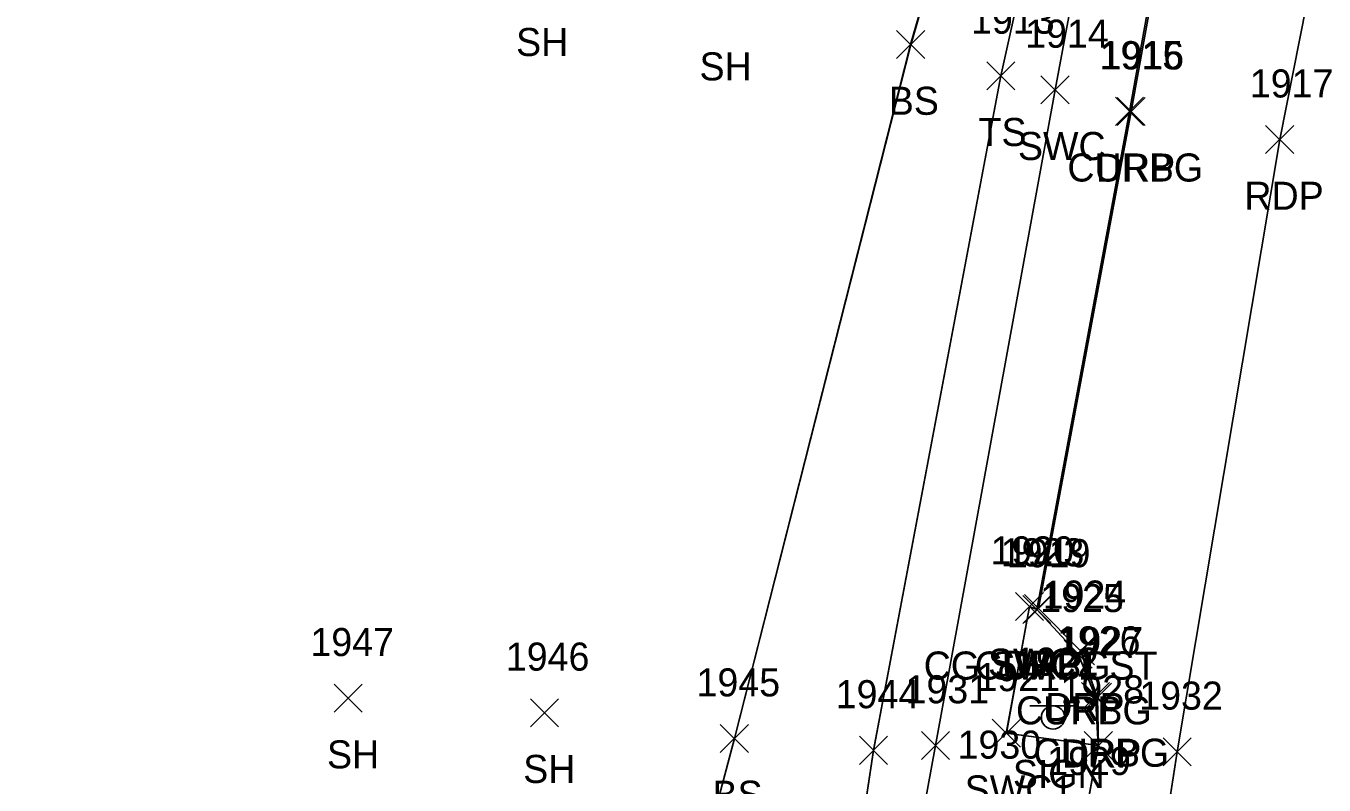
# Model space of a CAD drawing. Extents: x 1554668 to 1563881, y 831386 to 834374.
# Drawn here: x 1562128.3 to 1562220.7, y 832491.4 to 832545.4 of the extents above; entities that cross this region are included whole.
import ezdxf

# ---------------------------------------------------------------- set-up
doc = ezdxf.new("R2010")
doc.units = 0
for name, color, linetype in [('L_A', 7, 'Continuous'), ('L_I', 7, 'Continuous'), ('L_TIC', 7, 'Continuous'), ('LELB', 7, 'Continuous'), ('P_A', 7, 'Continuous'), ('P_I', 7, 'Continuous'), ('P_TIC', 7, 'Continuous'), ('PET', 7, 'Continuous'), ('R_A', 7, 'Continuous'), ('R_I', 7, 'Continuous'), ('R_TIC', 7, 'Continuous'), ('RC', 7, 'Continuous'), ('RDP', 7, 'Continuous'), ('RSW', 7, 'Continuous'), ('S_A', 7, 'Continuous'), ('S_I', 7, 'Continuous'), ('SSGN', 7, 'Continuous')]:
    doc.layers.add(name, color=color, linetype=linetype)

msp = doc.modelspace()

# ---------------------------------------------------------------- linework, layer by layer
at = {"layer": 'L_TIC'}
for points in [[(1562190.26, 832543.104), (1562192.26, 832545.104)], [(1562192.26, 832543.104), (1562190.26, 832545.104)], [(1562196.684, 832540.88), (1562198.684, 832542.88)], [(1562198.684, 832540.88), (1562196.684, 832542.88)], [(1562150.225, 832496.55), (1562152.225, 832498.55)], [(1562152.225, 832496.55), (1562150.225, 832498.55)], [(1562164.191, 832495.514), (1562166.191, 832497.514)], [(1562166.191, 832495.514), (1562164.191, 832497.514)], [(1562177.711, 832493.678), (1562179.711, 832495.678)], [(1562179.711, 832493.678), (1562177.711, 832495.678)], [(1562187.616, 832492.838), (1562189.616, 832494.838)], [(1562189.616, 832492.838), (1562187.616, 832494.838)]]:
    msp.add_lwpolyline(points, dxfattribs=at)
at = {"layer": 'LELB'}
for points in [[(1562210.41, 832626.42), (1562210.537, 832609.657), (1562216.796, 832601.217), (1562216.052, 832593.984), (1562213.549, 832588.716), (1562210.394, 832574.823), (1562204.483, 832572.6), (1562197.684, 832541.88), (1562188.616, 832493.838), (1562183.246, 832458.258), (1562179.201, 832439.043), (1562175.529, 832413.248), (1562168.588, 832409.819), (1562157.952, 832408.666), (1562128.284, 832411.143)], [(1562210.413, 832626.419), (1562210.541, 832609.659), (1562216.8, 832601.219), (1562216.055, 832593.981), (1562213.553, 832588.717), (1562210.397, 832574.819), (1562204.487, 832572.601), (1562197.687, 832541.878), (1562188.621, 832493.833), (1562183.254, 832458.254), (1562179.204, 832439.04), (1562175.535, 832413.246), (1562168.592, 832409.816), (1562157.951, 832408.661), (1562128.285, 832411.139)], [(1562210.413, 832626.419), (1562210.541, 832609.659), (1562216.8, 832601.219), (1562216.055, 832593.981), (1562213.553, 832588.717), (1562210.397, 832574.819), (1562204.487, 832572.601), (1562197.687, 832541.878), (1562188.621, 832493.833), (1562183.254, 832458.254), (1562179.204, 832439.04), (1562175.535, 832413.246), (1562168.592, 832409.816), (1562157.951, 832408.661), (1562128.285, 832411.139)], [(1562210.413, 832626.419), (1562210.541, 832609.659), (1562216.8, 832601.219), (1562216.055, 832593.981), (1562213.553, 832588.717), (1562210.397, 832574.819), (1562204.487, 832572.601), (1562197.687, 832541.878), (1562188.621, 832493.833), (1562183.254, 832458.254), (1562179.204, 832439.04), (1562175.535, 832413.246), (1562168.592, 832409.816), (1562157.951, 832408.661), (1562128.285, 832411.139)], [(1562203.741, 832591.616), (1562201.136, 832578.156), (1562191.26, 832544.104), (1562178.711, 832494.678), (1562169.384, 832459.632), (1562172.663, 832440.255), (1562166.27, 832413.713), (1562155.542, 832411.739), (1562128.75, 832414.636)], [(1562203.746, 832591.618), (1562201.14, 832578.156), (1562191.262, 832544.099), (1562178.714, 832494.676), (1562169.392, 832459.628), (1562172.669, 832440.252), (1562166.274, 832413.71), (1562155.548, 832411.736), (1562128.755, 832414.633)], [(1562203.746, 832591.618), (1562201.14, 832578.156), (1562191.262, 832544.099), (1562178.714, 832494.676), (1562169.392, 832459.628), (1562172.669, 832440.252), (1562166.274, 832413.71), (1562155.548, 832411.736), (1562128.755, 832414.633)], [(1562203.746, 832591.618), (1562201.14, 832578.156), (1562191.262, 832544.099), (1562178.714, 832494.676), (1562169.392, 832459.628), (1562172.669, 832440.252), (1562166.274, 832413.71), (1562155.548, 832411.736), (1562128.755, 832414.633)]]:
    msp.add_lwpolyline(points, dxfattribs=at)
at = {"layer": 'P_TIC'}
for points in [[(1562216.529, 832536.337), (1562218.529, 832538.337)], [(1562218.529, 832536.337), (1562216.529, 832538.337)], [(1562209.223, 832492.736), (1562211.223, 832494.736)], [(1562211.223, 832492.736), (1562209.223, 832494.736)]]:
    msp.add_lwpolyline(points, dxfattribs=at)
at = {"layer": 'PET'}
for points in [[(1562273.885, 832849.078), (1562267.566, 832813.604), (1562265.603, 832799.939), (1562262.702, 832788.044), (1562256.455, 832758.513), (1562247.466, 832708.729), (1562245.108, 832694.982), (1562239.881, 832666.33), (1562235.287, 832641.147), (1562227.424, 832596.073), (1562223.217, 832566.02), (1562217.529, 832537.337), (1562210.223, 832493.736), (1562206.372, 832468.814), (1562200.609, 832439.099), (1562195.311, 832417.053), (1562190.426, 832389.216), (1562186.216, 832366.423), (1562178.76, 832327.806), (1562173.255, 832299.979), (1562167.833, 832271.729)], [(1562273.888, 832849.082), (1562267.57, 832813.605), (1562265.607, 832799.938), (1562262.705, 832788.043), (1562256.457, 832758.517), (1562247.47, 832708.736), (1562245.111, 832694.99), (1562239.884, 832666.33), (1562235.289, 832641.147), (1562227.427, 832596.074), (1562223.221, 832566.018), (1562217.533, 832537.341), (1562210.228, 832493.73), (1562206.377, 832468.81), (1562200.609, 832439.095), (1562195.315, 832417.049), (1562190.426, 832389.208), (1562186.219, 832366.417), (1562178.763, 832327.803), (1562173.257, 832299.981), (1562167.837, 832271.725)], [(1562273.888, 832849.082), (1562267.57, 832813.605), (1562265.607, 832799.938), (1562262.705, 832788.043), (1562256.457, 832758.517), (1562247.47, 832708.736), (1562245.111, 832694.99), (1562239.884, 832666.33), (1562235.289, 832641.147), (1562227.427, 832596.074), (1562223.221, 832566.018), (1562217.533, 832537.341), (1562210.228, 832493.73), (1562206.377, 832468.81), (1562200.609, 832439.095), (1562195.315, 832417.049), (1562190.426, 832389.208), (1562186.219, 832366.417), (1562178.763, 832327.803), (1562173.257, 832299.981), (1562167.837, 832271.725)], [(1562273.888, 832849.082), (1562267.57, 832813.605), (1562265.607, 832799.938), (1562262.705, 832788.043), (1562256.457, 832758.517), (1562247.47, 832708.736), (1562245.111, 832694.99), (1562239.884, 832666.33), (1562235.289, 832641.147), (1562227.427, 832596.074), (1562223.221, 832566.018), (1562217.533, 832537.341), (1562210.228, 832493.73), (1562206.377, 832468.81), (1562200.609, 832439.095), (1562195.315, 832417.049), (1562190.426, 832389.208), (1562186.219, 832366.417), (1562178.763, 832327.803), (1562173.257, 832299.981), (1562167.837, 832271.725)]]:
    msp.add_lwpolyline(points, dxfattribs=at)
at = {"layer": 'R_TIC'}
for points in [[(1562200.535, 832539.882), (1562202.535, 832541.882)], [(1562202.535, 832539.882), (1562200.535, 832541.882)], [(1562205.834, 832538.351), (1562207.834, 832540.351)], [(1562207.834, 832538.351), (1562205.834, 832540.351)], [(1562205.956, 832538.334), (1562207.956, 832540.334)], [(1562207.956, 832538.334), (1562205.956, 832540.334)], [(1562198.727, 832503.08), (1562200.727, 832505.08)], [(1562200.727, 832503.08), (1562198.727, 832505.08)], [(1562199.362, 832502.943), (1562201.362, 832504.943)], [(1562201.362, 832502.943), (1562199.362, 832504.943)], [(1562199.242, 832502.877), (1562201.242, 832504.877)], [(1562201.242, 832502.877), (1562199.242, 832504.877)], [(1562199.242, 832502.877), (1562201.242, 832504.877)], [(1562201.242, 832502.877), (1562199.242, 832504.877)], [(1562202.175, 832499.685), (1562204.175, 832501.685)], [(1562204.175, 832499.685), (1562202.175, 832501.685)], [(1562202.35, 832499.931), (1562204.35, 832501.931)], [(1562204.35, 832499.931), (1562202.35, 832501.931)], [(1562203.419, 832496.669), (1562205.419, 832498.669)], [(1562205.419, 832496.669), (1562203.419, 832498.669)], [(1562203.546, 832496.614), (1562205.546, 832498.614)], [(1562205.546, 832496.614), (1562203.546, 832498.614)], [(1562197.069, 832494.053), (1562199.069, 832496.053)], [(1562199.069, 832494.053), (1562197.069, 832496.053)], [(1562192.021, 832493.187), (1562194.021, 832495.187)], [(1562194.021, 832493.187), (1562192.021, 832495.187)], [(1562203.616, 832493.175), (1562205.616, 832495.175)], [(1562205.616, 832493.175), (1562203.616, 832495.175)], [(1562203.616, 832493.175), (1562205.616, 832495.175)], [(1562205.616, 832493.175), (1562203.616, 832495.175)], [(1562203.616, 832493.175), (1562205.616, 832495.175)], [(1562205.616, 832493.175), (1562203.616, 832495.175)]]:
    msp.add_lwpolyline(points, dxfattribs=at)
at = {"layer": 'RC'}
for points in [[(1562216.924, 832587.323), (1562217.245, 832587.435), (1562219.228, 832583.627), (1562219.922, 832577.685), (1562218.825, 832574.218), (1562217.441, 832572.222), (1562215.653, 832570.632), (1562215.662, 832570.63), (1562212.176, 832569.154), (1562206.834, 832539.351), (1562200.242, 832503.877), (1562203.175, 832500.685), (1562204.419, 832497.669), (1562204.616, 832494.175)], [(1562216.927, 832587.322), (1562217.247, 832587.43), (1562219.23, 832583.622), (1562219.926, 832577.687), (1562218.829, 832574.219), (1562217.444, 832572.223), (1562215.656, 832570.629), (1562215.666, 832570.629), (1562212.18, 832569.155), (1562206.837, 832539.348), (1562200.244, 832503.876), (1562203.177, 832500.684), (1562204.422, 832497.665), (1562204.62, 832494.171)], [(1562216.927, 832587.322), (1562217.247, 832587.43), (1562219.23, 832583.622), (1562219.926, 832577.687), (1562218.829, 832574.219), (1562217.444, 832572.223), (1562215.656, 832570.629), (1562215.666, 832570.629), (1562212.18, 832569.155), (1562206.837, 832539.348), (1562200.244, 832503.876), (1562203.177, 832500.684), (1562204.422, 832497.665), (1562204.62, 832494.171)], [(1562216.927, 832587.322), (1562217.247, 832587.43), (1562219.23, 832583.622), (1562219.926, 832577.687), (1562218.829, 832574.219), (1562217.444, 832572.223), (1562215.656, 832570.629), (1562215.666, 832570.629), (1562212.18, 832569.155), (1562206.837, 832539.348), (1562200.244, 832503.876), (1562203.177, 832500.684), (1562204.422, 832497.665), (1562204.62, 832494.171)]]:
    msp.add_lwpolyline(points, dxfattribs=at)
at = {"layer": 'RDP'}
for points in [[(1562212.318, 832569), (1562206.956, 832539.334), (1562200.362, 832503.943), (1562203.35, 832500.931), (1562204.546, 832497.614), (1562204.616, 832494.175), (1562203.679, 832489.08), (1562202.055, 832485.007), (1562200.217, 832483.013), (1562196.24, 832481.228), (1562191.877, 832457.552), (1562194.162, 832455.649), (1562195.533, 832453.446), (1562196.269, 832448.256), (1562193.544, 832433.721), (1562192.016, 832427.307), (1562189.238, 832421.373), (1562184.805, 832415.828), (1562181.591, 832412.696), (1562178.76, 832410.637), (1562172.2, 832407.279), (1562164.3, 832405.323), (1562160.828, 832405.261), (1562155.74, 832405.723)], [(1562212.32, 832568.996), (1562206.96, 832539.333), (1562200.367, 832503.936), (1562203.352, 832500.931), (1562204.551, 832497.607), (1562204.62, 832494.171), (1562203.682, 832489.077), (1562202.061, 832485), (1562200.218, 832483.013), (1562196.24, 832481.228), (1562191.878, 832457.55), (1562194.169, 832455.645), (1562195.534, 832453.444), (1562196.273, 832448.253), (1562193.551, 832433.72), (1562192.016, 832427.303), (1562189.24, 832421.369), (1562184.81, 832415.825), (1562181.598, 832412.695), (1562178.759, 832410.631), (1562172.204, 832407.276), (1562164.305, 832405.321), (1562160.83, 832405.257), (1562155.74, 832405.718)], [(1562212.32, 832568.996), (1562206.96, 832539.333), (1562200.367, 832503.936), (1562203.352, 832500.931), (1562204.551, 832497.607), (1562204.62, 832494.171), (1562203.682, 832489.077), (1562202.061, 832485), (1562200.218, 832483.013), (1562196.24, 832481.228), (1562191.878, 832457.55), (1562194.169, 832455.645), (1562195.534, 832453.444), (1562196.273, 832448.253), (1562193.551, 832433.72), (1562192.016, 832427.303), (1562189.24, 832421.369), (1562184.81, 832415.825), (1562181.598, 832412.695), (1562178.759, 832410.631), (1562172.204, 832407.276), (1562164.305, 832405.321), (1562160.83, 832405.257), (1562155.74, 832405.718)], [(1562212.32, 832568.996), (1562206.96, 832539.333), (1562200.367, 832503.936), (1562203.352, 832500.931), (1562204.551, 832497.607), (1562204.62, 832494.171), (1562203.682, 832489.077), (1562202.061, 832485), (1562200.218, 832483.013), (1562196.24, 832481.228), (1562191.878, 832457.55), (1562194.169, 832455.645), (1562195.534, 832453.444), (1562196.273, 832448.253), (1562193.551, 832433.72), (1562192.016, 832427.303), (1562189.24, 832421.369), (1562184.81, 832415.825), (1562181.598, 832412.695), (1562178.759, 832410.631), (1562172.204, 832407.276), (1562164.305, 832405.321), (1562160.83, 832405.257), (1562155.74, 832405.718)]]:
    msp.add_lwpolyline(points, dxfattribs=at)
at = {"layer": 'RSW'}
for points in [[(1562212.176, 832569.154), (1562206.994, 832570.215), (1562201.535, 832540.882), (1562193.021, 832494.187), (1562186.427, 832458.172), (1562182.175, 832432.842), (1562178.624, 832411.109)], [(1562212.18, 832569.155), (1562206.996, 832570.211), (1562201.538, 832540.88), (1562193.024, 832494.185), (1562186.427, 832458.17), (1562182.181, 832432.84), (1562178.626, 832411.105)], [(1562212.18, 832569.155), (1562206.996, 832570.211), (1562201.538, 832540.88), (1562193.024, 832494.185), (1562186.427, 832458.17), (1562182.181, 832432.84), (1562178.626, 832411.105)], [(1562212.18, 832569.155), (1562206.996, 832570.211), (1562201.538, 832540.88), (1562193.024, 832494.185), (1562186.427, 832458.17), (1562182.181, 832432.84), (1562178.626, 832411.105)], [(1562200.242, 832503.877), (1562199.727, 832504.08), (1562198.069, 832495.053), (1562204.616, 832494.175)], [(1562200.244, 832503.876), (1562199.729, 832504.079), (1562198.073, 832495.049), (1562204.62, 832494.171)], [(1562200.244, 832503.876), (1562199.729, 832504.079), (1562198.073, 832495.049), (1562204.62, 832494.171)], [(1562200.244, 832503.876), (1562199.729, 832504.079), (1562198.073, 832495.049), (1562204.62, 832494.171)]]:
    msp.add_lwpolyline(points, dxfattribs=at)
at = {"layer": 'SSGN'}
for p, q in [((1562199.749, 832497.011), (1562203.083, 832497.011)), ((1562201.396, 832496.178), (1562201.396, 832496.178))]:
    msp.add_line(p, q, dxfattribs=at)
msp.add_circle((1562201.396, 832496.178), 0.833, dxfattribs=at)

# ---------------------------------------------------------------- texts
at = {"layer": 'L_A'}
for s, p in [('SH', (1562163.172, 832543.289)), ('SH', (1562176.231, 832541.552)), ('BS', (1562189.701, 832539.104)), ('TS', (1562196.093, 832536.88)), ('SH', (1562149.714, 832492.55)), ('SH', (1562163.679, 832491.514)), ('BS', (1562177.152, 832489.678))]:
    msp.add_text(s, height=2, dxfattribs=at).set_placement(p)
at = {"layer": 'L_I'}
for s, p in [('1913', (1562195.558, 832544.88)), ('1947', (1562148.532, 832500.55)), ('1946', (1562162.443, 832499.514)), ('1945', (1562176.018, 832497.678)), ('1944', (1562185.923, 832496.838))]:
    msp.add_text(s, height=2, dxfattribs=at).set_placement(p)
at = {"layer": 'P_A'}
msp.add_text('RDP', height=2, dxfattribs=at).set_placement((1562215.017, 832532.337))
at = {"layer": 'P_I'}
for s, p in [('1917', (1562215.403, 832540.337)), ('1932', (1562207.53, 832496.736))]:
    msp.add_text(s, height=2, dxfattribs=at).set_placement(p)
at = {"layer": 'R_A'}
for s, p in [('SWC', (1562198.897, 832535.882)), ('CURBG', (1562202.416, 832534.351)), ('DRP', (1562204.444, 832534.334)), ('CG SWC1 ST', (1562192.186, 832498.877)), ('CURBG', (1562195.824, 832498.877)), ('SWC1', (1562196.766, 832499.08)), ('DRP', (1562197.85, 832498.943)), ('CURBG', (1562198.757, 832495.685)), ('DRP', (1562200.839, 832495.931)), ('CURBG', (1562200.002, 832492.669)), ('DRP', (1562202.034, 832492.614)), ('SWC1', (1562195.108, 832490.053))]:
    msp.add_text(s, height=2, dxfattribs=at).set_placement(p)
at = {"layer": 'R_I'}
for s, p in [('1914', (1562199.409, 832543.882)), ('1915', (1562204.708, 832542.351)), ('1916', (1562204.775, 832542.334)), ('1920', (1562196.947, 832507.08)), ('1923', (1562197.669, 832506.943)), ('1919', (1562198.108, 832506.877)), ('1919', (1562198.108, 832506.877)), ('1924', (1562200.657, 832503.931)), ('1925', (1562200.482, 832503.685)), ('1926', (1562201.671, 832500.669)), ('1927', (1562201.853, 832500.614)), ('1921', (1562195.943, 832498.053)), ('1931', (1562190.895, 832497.187)), ('1928', (1562201.923, 832497.175)), ('1928', (1562201.923, 832497.175)), ('1928', (1562201.923, 832497.175)), ('1930', (1562194.6, 832493.244)), ('1929', (1562200.978, 832492.08)), ('1929', (1562200.978, 832492.08)), ('1929', (1562200.978, 832492.08))]:
    msp.add_text(s, height=2, dxfattribs=at).set_placement(p)
at = {"layer": 'S_A'}
msp.add_text('SIGN', height=2, dxfattribs=at).set_placement((1562198.534, 832491.157))
at = {"layer": 'S_I'}
msp.add_text('1922', height=2, dxfattribs=at).set_placement((1562198.684, 832499.157))

doc.saveas('drawing.dxf')
